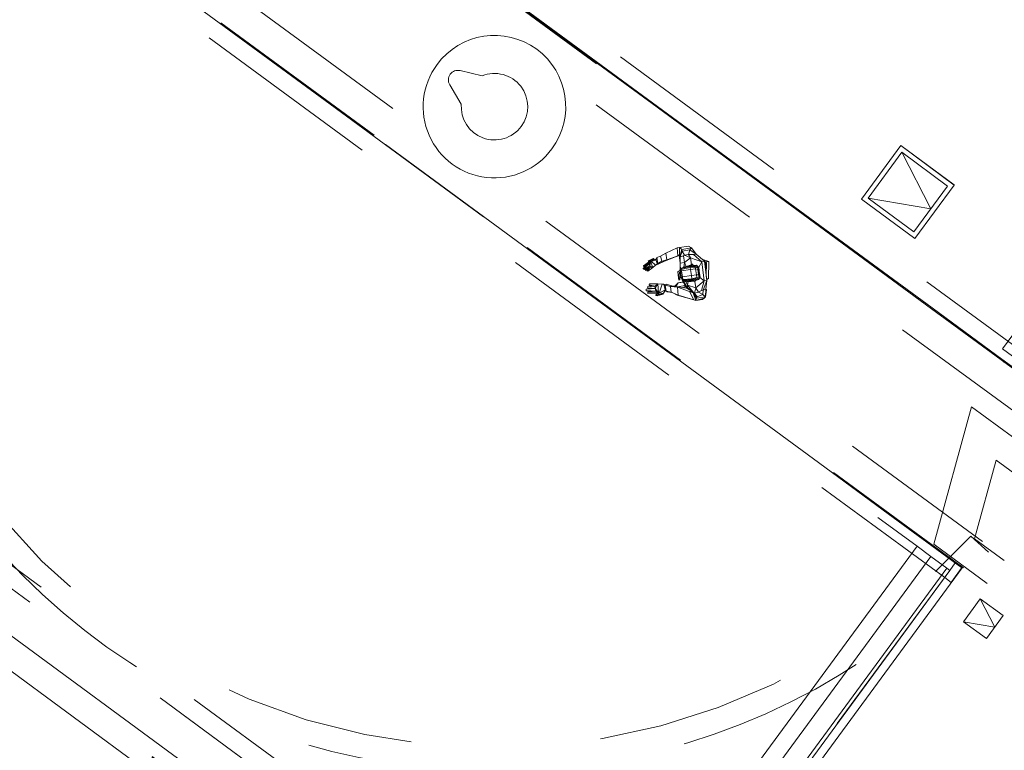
# Model space of a CAD drawing. Header units: metres. Extents: x 135583 to 135939, y 457896 to 458258.
# Tile 370 of 599: x 135806 to 135816, y 457943 to 457951. Entities that reach past the tile are written whole.
import ezdxf

# ---------------------------------------------------------------- set-up
doc = ezdxf.new("R2010")
doc.units = ezdxf.units.M
doc.linetypes.add('Hidden', pattern=[4, 2, -2])
doc.layers.add('NIEUWE INSTALLATIE', color=250, linetype='Continuous', lineweight=0)

msp = doc.modelspace()

# ---------------------------------------------------------------- linework, layer by layer
at = {"layer": 'NIEUWE INSTALLATIE', "linetype": 'Hidden'}
for p, q in [((135816.854, 457946.814), (135805.887, 457954.871)), ((135816.854, 457946.814), (135805.887, 457954.871)), ((135816.854, 457946.814), (135805.887, 457954.871)), ((135816.854, 457946.814), (135805.887, 457954.871)), ((135816.598, 457946.31), (135805.557, 457954.421)), ((135816.598, 457946.31), (135805.557, 457954.421)), ((135804.787, 457953.374), (135815.828, 457945.262)), ((135804.787, 457953.374), (135815.828, 457945.262)), ((135804.589, 457953.095), (135815.615, 457944.995)), ((135804.589, 457953.095), (135815.615, 457944.995)), ((135804.589, 457953.095), (135815.615, 457944.995)), ((135804.589, 457953.095), (135815.615, 457944.995)), ((135804.466, 457952.937), (135815.429, 457944.883)), ((135804.466, 457952.937), (135815.429, 457944.883)), ((135804.466, 457952.937), (135815.429, 457944.883)), ((135804.466, 457952.937), (135815.429, 457944.883)), ((135812.356, 457949.883), (135810.165, 457951.493)), ((135812.356, 457949.883), (135810.165, 457951.493)), ((135812.356, 457949.883), (135810.165, 457951.493)), ((135812.356, 457949.883), (135810.165, 457951.493)), ((135810.154, 457951.478), (135812.346, 457949.868)), ((135810.154, 457951.478), (135812.346, 457949.868)), ((135812.351, 457949.875), (135810.159, 457951.485)), ((135812.351, 457949.875), (135810.159, 457951.485)), ((135812.351, 457949.875), (135810.159, 457951.485)), ((135812.351, 457949.875), (135810.159, 457951.485)), ((135808.965, 457949.868), (135811.157, 457948.258)), ((135808.965, 457949.868), (135811.157, 457948.258)), ((135808.965, 457949.868), (135811.157, 457948.258)), ((135808.965, 457949.868), (135811.157, 457948.258)), ((135811.158, 457948.259), (135808.966, 457949.869)), ((135811.158, 457948.259), (135808.966, 457949.869)), ((135814.977, 457949.362), (135814.622, 457948.878)), ((135815.46, 457949.007), (135814.977, 457949.362)), ((135815.105, 457948.523), (135815.46, 457949.007)), ((135814.622, 457948.878), (135815.105, 457948.523)), ((135801.087, 457948.337), (135812.127, 457940.226)), ((135801.087, 457948.337), (135812.127, 457940.226)), ((135812.009, 457940.064), (135800.968, 457948.176)), ((135800.968, 457948.176), (135812.009, 457940.064)), ((135812.009, 457940.064), (135800.968, 457948.176)), ((135800.968, 457948.176), (135812.009, 457940.064)), ((135811.921, 457939.438), (135800.397, 457947.904)), ((135811.927, 457939.446), (135800.403, 457947.913)), ((135815.972, 457947.214), (135815.29, 457947.715)), ((135815.972, 457947.214), (135815.29, 457947.715)), ((135815.972, 457947.214), (135815.29, 457947.715)), ((135815.972, 457947.214), (135815.29, 457947.715)), ((135815.978, 457947.222), (135815.296, 457947.723)), ((135815.978, 457947.222), (135815.296, 457947.723)), ((135815.978, 457947.222), (135815.296, 457947.723)), ((135815.978, 457947.222), (135815.296, 457947.723)), ((135800.524, 457947.571), (135811.565, 457939.46)), ((135800.524, 457947.571), (135811.565, 457939.46)), ((135815.314, 457945.237), (135815.71, 457946.683)), ((135815.314, 457945.237), (135815.71, 457946.683)), ((135815.71, 457946.683), (135816.706, 457945.951)), ((135815.71, 457946.683), (135816.706, 457945.951)), ((135815.744, 457945.293), (135815.97, 457946.12)), ((135815.744, 457945.293), (135815.97, 457946.12)), ((135815.744, 457945.293), (135815.97, 457946.12)), ((135815.744, 457945.293), (135815.97, 457946.12)), ((135815.97, 457946.12), (135816.205, 457945.947)), ((135815.97, 457946.12), (135816.205, 457945.947)), ((135815.97, 457946.12), (135816.205, 457945.947)), ((135815.97, 457946.12), (135816.205, 457945.947)), ((135814.1, 457946.095), (135814.782, 457945.594)), ((135814.1, 457946.095), (135814.782, 457945.594)), ((135814.1, 457946.095), (135814.782, 457945.594)), ((135814.1, 457946.095), (135814.782, 457945.594)), ((135815.889, 457945.152), (135815.703, 457945.319)), ((135815.889, 457945.152), (135815.703, 457945.319)), ((135816.055, 457945.065), (135815.744, 457945.293)), ((135816.055, 457945.065), (135815.744, 457945.293)), ((135816.055, 457945.065), (135815.744, 457945.293)), ((135816.055, 457945.065), (135815.744, 457945.293)), ((135815.877, 457944.823), (135815.314, 457945.237)), ((135815.877, 457944.823), (135815.314, 457945.237)), ((135815.603, 457944.978), (135815.503, 457944.841)), ((135815.603, 457944.978), (135815.503, 457944.841)), ((135815.603, 457944.978), (135815.503, 457944.841)), ((135815.603, 457944.978), (135815.503, 457944.841)), ((135815.545, 457945.046), (135815.54, 457945.039)), ((135815.545, 457945.046), (135815.54, 457945.039)), ((135815.545, 457945.046), (135815.54, 457945.039)), ((135815.545, 457945.046), (135815.54, 457945.039)), ((135815.553, 457945.04), (135815.61, 457944.999)), ((135815.553, 457945.04), (135815.61, 457944.999)), ((135815.553, 457945.04), (135815.61, 457944.999)), ((135815.553, 457945.04), (135815.61, 457944.999)), ((135815.608, 457944.985), (135815.61, 457944.988)), ((135815.608, 457944.985), (135815.61, 457944.988)), ((135815.608, 457944.985), (135815.61, 457944.988)), ((135815.608, 457944.985), (135815.61, 457944.988)), ((135815.609, 457944.986), (135815.608, 457944.985)), ((135815.609, 457944.986), (135815.608, 457944.985)), ((135815.609, 457944.986), (135815.608, 457944.985)), ((135815.609, 457944.986), (135815.608, 457944.985)), ((135815.615, 457944.995), (135815.609, 457944.986)), ((135815.615, 457944.995), (135815.609, 457944.986)), ((135815.615, 457944.995), (135815.609, 457944.986)), ((135815.615, 457944.995), (135815.609, 457944.986)), ((135815.618, 457944.993), (135815.613, 457944.986)), ((135815.618, 457944.993), (135815.613, 457944.986)), ((135815.618, 457944.993), (135815.613, 457944.986)), ((135815.618, 457944.993), (135815.613, 457944.986)), ((135815.482, 457944.96), (135811.659, 457939.757)), ((135815.482, 457944.96), (135811.659, 457939.757)), ((135815.482, 457944.96), (135811.659, 457939.757)), ((135815.482, 457944.96), (135811.659, 457939.757)), ((135815.503, 457944.841), (135815.497, 457944.833)), ((135815.503, 457944.841), (135815.497, 457944.833)), ((135815.503, 457944.841), (135815.497, 457944.833)), ((135815.503, 457944.841), (135815.497, 457944.833)), ((135815.497, 457944.833), (135815.497, 457944.834)), ((135815.497, 457944.833), (135815.497, 457944.834)), ((135815.497, 457944.833), (135815.497, 457944.834)), ((135815.497, 457944.833), (135815.497, 457944.834)), ((135815.625, 457944.419), (135815.803, 457944.66)), ((135815.803, 457944.66), (135816.044, 457944.483)), ((135816.044, 457944.483), (135815.867, 457944.241)), ((135815.867, 457944.241), (135815.625, 457944.419))]:
    msp.add_line(p, q, dxfattribs=at)
at = {"layer": 'NIEUWE INSTALLATIE'}
for p, q in [((135804.579, 457953.09), (135808.965, 457949.868)), ((135804.579, 457953.09), (135808.965, 457949.868)), ((135816.036, 457947.293), (135819.511, 457952.024)), ((135810.562, 457950.167), (135810.33, 457950.222)), ((135810.221, 457950.074), (135810.343, 457949.869)), ((135815.29, 457947.715), (135812.351, 457949.875)), ((135815.29, 457947.715), (135812.351, 457949.875)), ((135815.296, 457947.723), (135812.356, 457949.883)), ((135815.296, 457947.723), (135812.356, 457949.883)), ((135814.966, 457949.432), (135814.552, 457948.868)), ((135815.53, 457949.017), (135814.966, 457949.432)), ((135814.966, 457949.432), (135815.53, 457949.018)), ((135814.966, 457949.432), (135814.966, 457949.432)), ((135814.977, 457949.362), (135815.283, 457948.765)), ((135815.116, 457948.453), (135815.53, 457949.017)), ((135815.53, 457949.018), (135815.53, 457949.017)), ((135814.552, 457948.868), (135815.116, 457948.453)), ((135815.283, 457948.765), (135814.622, 457948.878)), ((135812.44, 457948.267), (135812.494, 457948.301)), ((135812.494, 457948.301), (135812.614, 457948.356)), ((135812.505, 457948.231), (135812.494, 457948.301)), ((135812.614, 457948.356), (135812.639, 457948.36)), ((135812.62, 457948.272), (135812.614, 457948.356)), ((135812.62, 457948.272), (135812.638, 457948.283)), ((135812.638, 457948.283), (135812.639, 457948.36)), ((135812.647, 457948.284), (135812.638, 457948.283)), ((135812.639, 457948.255), (135812.638, 457948.283)), ((135812.735, 457948.374), (135812.639, 457948.36)), ((135812.639, 457948.36), (135812.662, 457948.34)), ((135812.639, 457948.255), (135812.662, 457948.34)), ((135812.644, 457948.262), (135812.668, 457948.321)), ((135812.662, 457948.34), (135812.764, 457948.356)), ((135812.662, 457948.34), (135812.668, 457948.321)), ((135812.668, 457948.321), (135812.748, 457948.334)), ((135812.691, 457948.279), (135812.668, 457948.321)), ((135812.733, 457948.285), (135812.691, 457948.279)), ((135812.733, 457948.285), (135812.748, 457948.334)), ((135812.785, 457948.287), (135812.733, 457948.285)), ((135812.733, 457948.285), (135812.754, 457948.249)), ((135812.735, 457948.374), (135812.764, 457948.356)), ((135812.764, 457948.356), (135812.748, 457948.334)), ((135812.814, 457948.288), (135812.748, 457948.334)), ((135812.814, 457948.288), (135812.764, 457948.356)), ((135812.814, 457948.288), (135812.785, 457948.287)), ((135812.875, 457948.209), (135812.785, 457948.287)), ((135812.901, 457948.216), (135812.814, 457948.288)), ((135811.157, 457948.257), (135814.1, 457946.095)), ((135811.157, 457948.257), (135814.1, 457946.095)), ((135812.323, 457948.212), (135812.259, 457948.165)), ((135812.319, 457948.188), (135812.261, 457948.136)), ((135812.335, 457948.211), (135812.264, 457948.16)), ((135812.266, 457948.152), (135812.319, 457948.188)), ((135812.318, 457948.224), (135812.31, 457948.215)), ((135812.321, 457948.218), (135812.31, 457948.215)), ((135812.315, 457948.211), (135812.31, 457948.215)), ((135812.322, 457948.219), (135812.315, 457948.211)), ((135812.334, 457948.213), (135812.315, 457948.211)), ((135812.335, 457948.231), (135812.318, 457948.224)), ((135812.322, 457948.219), (135812.318, 457948.224)), ((135812.335, 457948.211), (135812.319, 457948.188)), ((135812.319, 457948.188), (135812.326, 457948.168)), ((135812.34, 457948.226), (135812.322, 457948.219)), ((135812.335, 457948.211), (135812.326, 457948.168)), ((135812.335, 457948.231), (135812.33, 457948.222)), ((135812.334, 457948.213), (135812.34, 457948.226)), ((135812.347, 457948.217), (135812.334, 457948.213)), ((135812.335, 457948.231), (135812.362, 457948.242)), ((135812.34, 457948.226), (135812.335, 457948.231)), ((135812.359, 457948.149), (135812.335, 457948.211)), ((135812.339, 457948.215), (135812.387, 457948.173)), ((135812.369, 457948.238), (135812.34, 457948.226)), ((135812.369, 457948.238), (135812.347, 457948.217)), ((135812.393, 457948.225), (135812.347, 457948.217)), ((135812.393, 457948.225), (135812.362, 457948.242)), ((135812.369, 457948.238), (135812.362, 457948.242)), ((135812.362, 457948.242), (135812.381, 457948.233)), ((135812.393, 457948.225), (135812.369, 457948.238)), ((135812.393, 457948.225), (135812.381, 457948.233)), ((135812.381, 457948.233), (135812.381, 457948.233)), ((135812.386, 457948.235), (135812.4, 457948.239)), ((135812.402, 457948.183), (135812.387, 457948.173)), ((135812.403, 457948.232), (135812.393, 457948.225)), ((135812.402, 457948.183), (135812.393, 457948.225)), ((135812.399, 457948.254), (135812.398, 457948.244)), ((135812.399, 457948.254), (135812.44, 457948.267)), ((135812.402, 457948.235), (135812.399, 457948.254)), ((135812.4, 457948.239), (135812.401, 457948.235)), ((135812.409, 457948.191), (135812.402, 457948.183)), ((135812.409, 457948.19), (135812.403, 457948.232)), ((135812.407, 457948.181), (135812.406, 457948.187)), ((135812.407, 457948.181), (135812.481, 457948.217)), ((135812.409, 457948.19), (135812.407, 457948.181)), ((135812.454, 457948.217), (135812.409, 457948.19)), ((135812.454, 457948.217), (135812.44, 457948.267)), ((135812.454, 457948.217), (135812.505, 457948.231)), ((135812.454, 457948.217), (135812.481, 457948.217)), ((135812.481, 457948.217), (135812.632, 457948.274)), ((135812.629, 457948.273), (135812.505, 457948.231)), ((135812.505, 457948.231), (135812.62, 457948.272)), ((135812.638, 457948.277), (135812.62, 457948.272)), ((135812.62, 457948.272), (135812.638, 457948.275)), ((135812.639, 457948.255), (135812.644, 457948.262)), ((135812.639, 457948.255), (135812.644, 457948.196)), ((135812.644, 457948.262), (135812.682, 457948.271)), ((135812.644, 457948.196), (135812.644, 457948.262)), ((135812.644, 457948.196), (135812.69, 457948.2)), ((135812.644, 457948.196), (135812.645, 457948.099)), ((135812.644, 457948.196), (135812.65, 457948.117)), ((135812.691, 457948.279), (135812.682, 457948.271)), ((135812.682, 457948.271), (135812.69, 457948.2)), ((135812.69, 457948.2), (135812.683, 457948.151)), ((135812.754, 457948.249), (135812.69, 457948.2)), ((135812.709, 457948.16), (135812.69, 457948.2)), ((135812.754, 457948.249), (135812.691, 457948.279)), ((135812.74, 457948.168), (135812.778, 457948.183)), ((135812.761, 457948.178), (135812.742, 457948.169)), ((135812.743, 457948.168), (135812.773, 457948.183)), ((135812.778, 457948.183), (135812.744, 457948.168)), ((135812.765, 457948.178), (135812.754, 457948.249)), ((135812.875, 457948.209), (135812.754, 457948.249)), ((135812.755, 457948.169), (135812.775, 457948.176)), ((135812.773, 457948.183), (135812.761, 457948.178)), ((135812.778, 457948.183), (135812.773, 457948.183)), ((135812.777, 457948.174), (135812.779, 457948.178)), ((135812.779, 457948.178), (135812.778, 457948.183)), ((135812.842, 457948.151), (135812.875, 457948.209)), ((135812.874, 457948.238), (135812.947, 457948.213)), ((135812.901, 457948.216), (135812.875, 457948.209)), ((135812.899, 457948.009), (135812.875, 457948.209)), ((135812.925, 457948.013), (135812.901, 457948.216)), ((135812.901, 457948.213), (135812.916, 457948.202)), ((135812.902, 457948.202), (135812.916, 457948.202)), ((135812.947, 457948.213), (135812.909, 457948.207)), ((135812.911, 457948.205), (135812.923, 457948.2)), ((135812.916, 457948.202), (135812.916, 457948.087)), ((135812.916, 457948.199), (135812.923, 457948.2)), ((135812.919, 457948.064), (135812.923, 457948.2)), ((135812.945, 457948.032), (135812.947, 457948.213)), ((135812.28, 457948.161), (135812.256, 457948.14)), ((135812.256, 457948.14), (135812.259, 457948.133)), ((135812.261, 457948.136), (135812.256, 457948.14)), ((135812.262, 457948.157), (135812.259, 457948.165)), ((135812.264, 457948.16), (135812.259, 457948.165)), ((135812.261, 457948.136), (135812.264, 457948.128)), ((135812.264, 457948.128), (135812.326, 457948.168)), ((135812.264, 457948.16), (135812.266, 457948.152)), ((135812.288, 457948.144), (135812.275, 457948.132)), ((135812.275, 457948.132), (135812.277, 457948.124)), ((135812.279, 457948.127), (135812.275, 457948.132)), ((135812.326, 457948.168), (135812.279, 457948.127)), ((135812.279, 457948.127), (135812.282, 457948.119)), ((135812.282, 457948.119), (135812.33, 457948.152)), ((135812.31, 457948.138), (135812.294, 457948.119)), ((135812.299, 457948.114), (135812.294, 457948.119)), ((135812.33, 457948.152), (135812.299, 457948.114)), ((135812.299, 457948.114), (135812.306, 457948.109)), ((135812.359, 457948.149), (135812.306, 457948.109)), ((135812.359, 457948.149), (135812.326, 457948.168)), ((135812.326, 457948.168), (135812.33, 457948.152)), ((135812.359, 457948.149), (135812.33, 457948.152)), ((135812.387, 457948.173), (135812.359, 457948.149)), ((135812.645, 457948.121), (135812.622, 457948.108)), ((135812.622, 457948.108), (135812.639, 457948.1)), ((135812.625, 457948.069), (135812.622, 457948.108)), ((135812.646, 457948.084), (135812.627, 457948.075)), ((135812.647, 457948.078), (135812.627, 457948.075)), ((135812.627, 457948.075), (135812.629, 457948.057)), ((135812.639, 457948.1), (135812.646, 457948.099)), ((135812.64, 457948.082), (135812.639, 457948.1)), ((135812.641, 457948.118), (135812.642, 457948.124)), ((135812.642, 457948.124), (135812.646, 457948.121)), ((135812.654, 457948.123), (135812.644, 457948.095)), ((135812.644, 457948.1), (135812.645, 457948.112)), ((135812.65, 457948.099), (135812.644, 457948.095)), ((135812.652, 457948.046), (135812.644, 457948.095)), ((135812.65, 457948.099), (135812.658, 457948.141)), ((135812.657, 457948.138), (135812.65, 457948.131)), ((135812.65, 457948.131), (135812.651, 457948.117)), ((135812.654, 457948.126), (135812.65, 457948.131)), ((135812.65, 457948.131), (135812.654, 457948.124)), ((135812.65, 457948.099), (135812.654, 457948.117)), ((135812.661, 457948.101), (135812.65, 457948.099)), ((135812.658, 457948.044), (135812.65, 457948.099)), ((135812.751, 457948.15), (135812.657, 457948.129)), ((135812.657, 457948.129), (135812.661, 457948.139)), ((135812.659, 457948.112), (135812.657, 457948.129)), ((135812.694, 457948.156), (135812.658, 457948.141)), ((135812.754, 457948.127), (135812.659, 457948.112)), ((135812.669, 457948.049), (135812.659, 457948.112)), ((135812.75, 457948.158), (135812.661, 457948.139)), ((135812.678, 457948.144), (135812.661, 457948.139)), ((135812.677, 457948.15), (135812.667, 457948.145)), ((135812.717, 457948.159), (135812.677, 457948.15)), ((135812.748, 457948.161), (135812.678, 457948.144)), ((135812.694, 457948.156), (135812.678, 457948.144)), ((135812.694, 457948.156), (135812.678, 457948.144)), ((135812.725, 457948.16), (135812.683, 457948.151)), ((135812.732, 457948.167), (135812.694, 457948.156)), ((135812.694, 457948.156), (135812.732, 457948.167)), ((135812.818, 457948.175), (135812.732, 457948.167)), ((135812.748, 457948.161), (135812.732, 457948.167)), ((135812.816, 457948.166), (135812.748, 457948.161)), ((135812.75, 457948.158), (135812.748, 457948.161)), ((135812.802, 457948.161), (135812.75, 457948.158)), ((135812.751, 457948.15), (135812.75, 457948.158)), ((135812.804, 457948.152), (135812.751, 457948.15)), ((135812.754, 457948.127), (135812.751, 457948.15)), ((135812.806, 457948.135), (135812.754, 457948.127)), ((135812.764, 457948.063), (135812.754, 457948.127)), ((135812.761, 457948.17), (135812.777, 457948.174)), ((135812.777, 457948.174), (135812.761, 457948.17)), ((135812.775, 457948.174), (135812.777, 457948.174)), ((135812.802, 457948.161), (135812.816, 457948.166)), ((135812.804, 457948.152), (135812.802, 457948.161)), ((135812.806, 457948.135), (135812.804, 457948.152)), ((135812.804, 457948.152), (135812.831, 457948.144)), ((135812.816, 457948.071), (135812.806, 457948.135)), ((135812.806, 457948.135), (135812.831, 457948.127)), ((135812.816, 457948.166), (135812.818, 457948.175)), ((135812.816, 457948.166), (135812.831, 457948.144)), ((135812.818, 457948.175), (135812.839, 457948.154)), ((135812.831, 457948.144), (135812.839, 457948.154)), ((135812.846, 457948.052), (135812.831, 457948.144)), ((135812.831, 457948.144), (135812.831, 457948.127)), ((135812.84, 457948.072), (135812.831, 457948.127)), ((135812.855, 457948.048), (135812.839, 457948.154)), ((135812.845, 457948.117), (135812.842, 457948.151)), ((135812.845, 457948.117), (135812.842, 457948.151)), ((135812.845, 457948.117), (135812.842, 457948.151)), ((135800.489, 457948.03), (135812.013, 457939.563)), ((135812.319, 457947.966), (135812.324, 457947.978)), ((135812.409, 457947.977), (135812.324, 457947.978)), ((135812.409, 457947.977), (135812.381, 457947.952)), ((135812.409, 457947.977), (135812.384, 457947.929)), ((135812.455, 457947.974), (135812.409, 457947.977)), ((135812.409, 457947.977), (135812.417, 457947.883)), ((135812.424, 457947.88), (135812.455, 457947.974)), ((135812.475, 457947.972), (135812.455, 457947.974)), ((135812.502, 457947.967), (135812.475, 457947.972)), ((135812.475, 457947.972), (135812.488, 457947.912)), ((135812.557, 457947.957), (135812.499, 457947.972)), ((135812.59, 457947.951), (135812.626, 457947.986)), ((135812.626, 457947.986), (135812.601, 457947.948)), ((135812.632, 457948.017), (135812.625, 457948.069)), ((135812.625, 457948.069), (135812.634, 457948.031)), ((135812.679, 457947.997), (135812.626, 457947.986)), ((135812.679, 457947.997), (135812.626, 457947.986)), ((135812.679, 457947.996), (135812.626, 457947.986)), ((135812.649, 457948.063), (135812.629, 457948.057)), ((135812.651, 457948.051), (135812.629, 457948.057)), ((135812.635, 457948.029), (135812.632, 457948.017)), ((135812.642, 457948.022), (135812.632, 457948.017)), ((135812.645, 457948.042), (135812.634, 457948.031)), ((135812.634, 457948.031), (135812.642, 457948.022)), ((135812.642, 457948.022), (135812.641, 457948.038)), ((135812.642, 457948.022), (135812.642, 457948.04)), ((135812.645, 457948.042), (135812.643, 457948.053)), ((135812.652, 457948.046), (135812.645, 457948.042)), ((135812.678, 457948.009), (135812.652, 457948.046)), ((135812.658, 457948.044), (135812.652, 457948.046)), ((135812.658, 457948.044), (135812.669, 457948.046)), ((135812.678, 457948.009), (135812.658, 457948.044)), ((135812.666, 457948.022), (135812.658, 457948.037)), ((135812.669, 457948.013), (135812.663, 457948.029)), ((135812.671, 457948.016), (135812.668, 457948.023)), ((135812.715, 457947.928), (135812.668, 457948.017)), ((135812.764, 457948.063), (135812.669, 457948.049)), ((135812.673, 457948.023), (135812.669, 457948.049)), ((135812.669, 457948.013), (135812.67, 457948.02)), ((135812.671, 457948.016), (135812.669, 457948.013)), ((135812.681, 457948.006), (135812.669, 457948.013)), ((135812.769, 457948.031), (135812.673, 457948.023)), ((135812.68, 457948.015), (135812.677, 457948.018)), ((135812.686, 457948.013), (135812.678, 457948.009)), ((135812.717, 457948.003), (135812.678, 457948.009)), ((135812.77, 457948.023), (135812.68, 457948.015)), ((135812.699, 457948.009), (135812.68, 457948.015)), ((135812.724, 457947.933), (135812.68, 457948.01)), ((135812.684, 457948.01), (135812.681, 457948.006)), ((135812.7, 457948.003), (135812.681, 457948.006)), ((135812.699, 457948.006), (135812.687, 457948.009)), ((135812.705, 457948.007), (135812.694, 457948.009)), ((135812.77, 457948.014), (135812.699, 457948.009)), ((135812.717, 457948.003), (135812.699, 457948.009)), ((135812.717, 457948.003), (135812.699, 457948.009)), ((135812.699, 457948.006), (135812.7, 457948.003)), ((135812.7, 457948.003), (135812.705, 457948.007)), ((135812.713, 457948.004), (135812.7, 457948.003)), ((135812.759, 457948.009), (135812.705, 457948.007)), ((135812.723, 457947.962), (135812.705, 457948)), ((135812.757, 457948.003), (135812.717, 457948.003)), ((135812.717, 457948.003), (135812.757, 457948.003)), ((135812.73, 457948), (135812.723, 457947.962)), ((135812.755, 457948.009), (135812.759, 457948.009)), ((135812.841, 457948.022), (135812.757, 457948.003)), ((135812.757, 457948.003), (135812.77, 457948.014)), ((135812.816, 457948.071), (135812.764, 457948.063)), ((135812.769, 457948.031), (135812.764, 457948.063)), ((135812.799, 457948.003), (135812.766, 457948.005)), ((135812.82, 457948.045), (135812.769, 457948.031)), ((135812.77, 457948.023), (135812.769, 457948.031)), ((135812.77, 457948.014), (135812.77, 457948.023)), ((135812.821, 457948.036), (135812.775, 457948.024)), ((135812.775, 457948.015), (135812.837, 457948.03)), ((135812.775, 457948.007), (135812.806, 457948.005)), ((135812.788, 457948.005), (135812.775, 457948.006)), ((135812.8, 457948.004), (135812.776, 457948.007)), ((135812.778, 457948.008), (135812.806, 457948.005)), ((135812.78, 457948.008), (135812.805, 457948.007)), ((135812.805, 457948.007), (135812.78, 457948.008)), ((135812.786, 457948.009), (135812.802, 457948.01)), ((135812.786, 457948.009), (135812.802, 457948.01)), ((135812.8, 457948.004), (135812.788, 457948.005)), ((135812.802, 457948.01), (135812.79, 457948.01)), ((135812.799, 457948.003), (135812.809, 457947.936)), ((135812.8, 457948.004), (135812.806, 457948.005)), ((135812.805, 457948.007), (135812.802, 457948.01)), ((135812.813, 457948.015), (135812.803, 457948.007)), ((135812.806, 457948.005), (135812.805, 457948.007)), ((135812.899, 457948.009), (135812.809, 457947.936)), ((135812.816, 457948.071), (135812.84, 457948.072)), ((135812.82, 457948.045), (135812.816, 457948.071)), ((135812.82, 457948.045), (135812.846, 457948.052)), ((135812.821, 457948.036), (135812.82, 457948.045)), ((135812.837, 457948.03), (135812.821, 457948.036)), ((135812.837, 457948.03), (135812.846, 457948.052)), ((135812.841, 457948.022), (135812.837, 457948.03)), ((135812.846, 457948.052), (135812.84, 457948.072)), ((135812.841, 457948.022), (135812.855, 457948.048)), ((135812.846, 457948.052), (135812.855, 457948.048)), ((135812.854, 457948.045), (135812.899, 457948.009)), ((135812.899, 457948.009), (135812.869, 457947.906)), ((135812.925, 457948.013), (135812.889, 457947.909)), ((135812.925, 457948.013), (135812.899, 457948.009)), ((135812.914, 457947.919), (135812.925, 457948.013)), ((135812.92, 457948.051), (135812.919, 457948.066)), ((135812.923, 457948.02), (135812.945, 457948.032)), ((135812.945, 457948.032), (135812.923, 457948.029)), ((135812.287, 457947.92), (135812.384, 457947.929)), ((135812.288, 457947.908), (135812.287, 457947.92)), ((135812.288, 457947.908), (135812.289, 457947.902)), ((135812.388, 457947.9), (135812.288, 457947.908)), ((135812.355, 457947.897), (135812.289, 457947.902)), ((135812.302, 457947.946), (135812.38, 457947.952)), ((135812.304, 457947.934), (135812.302, 457947.946)), ((135812.304, 457947.934), (135812.305, 457947.928)), ((135812.384, 457947.929), (135812.304, 457947.934)), ((135812.304, 457947.893), (135812.388, 457947.9)), ((135812.304, 457947.893), (135812.306, 457947.881)), ((135812.349, 457947.925), (135812.305, 457947.928)), ((135812.417, 457947.883), (135812.306, 457947.881)), ((135812.306, 457947.881), (135812.306, 457947.876)), ((135812.418, 457947.878), (135812.306, 457947.876)), ((135812.319, 457947.966), (135812.32, 457947.96)), ((135812.38, 457947.952), (135812.319, 457947.966)), ((135812.363, 457947.95), (135812.32, 457947.96)), ((135812.384, 457947.929), (135812.38, 457947.952)), ((135812.417, 457947.883), (135812.384, 457947.929)), ((135812.388, 457947.9), (135812.384, 457947.929)), ((135812.417, 457947.883), (135812.388, 457947.9)), ((135812.412, 457947.874), (135812.388, 457947.86)), ((135812.43, 457947.881), (135812.412, 457947.874)), ((135812.412, 457947.874), (135812.426, 457947.864)), ((135812.418, 457947.878), (135812.417, 457947.884)), ((135812.424, 457947.88), (135812.417, 457947.883)), ((135812.488, 457947.912), (135812.424, 457947.88)), ((135812.424, 457947.88), (135812.43, 457947.881)), ((135812.467, 457947.875), (135812.426, 457947.864)), ((135812.427, 457947.858), (135812.465, 457947.869)), ((135812.467, 457947.875), (135812.43, 457947.881)), ((135812.465, 457947.869), (135812.486, 457947.9)), ((135812.467, 457947.875), (135812.465, 457947.869)), ((135812.488, 457947.912), (135812.467, 457947.875)), ((135812.488, 457947.912), (135812.486, 457947.9)), ((135812.486, 457947.9), (135812.499, 457947.905)), ((135812.493, 457947.967), (135812.487, 457947.962)), ((135812.5, 457947.899), (135812.487, 457947.962)), ((135812.545, 457947.948), (135812.487, 457947.962)), ((135812.497, 457947.913), (135812.488, 457947.912)), ((135812.509, 457947.893), (135812.5, 457947.899)), ((135812.552, 457947.89), (135812.5, 457947.899)), ((135812.561, 457947.885), (135812.509, 457947.893)), ((135812.545, 457947.948), (135812.557, 457947.957)), ((135812.619, 457947.943), (135812.545, 457947.948)), ((135812.545, 457947.948), (135812.552, 457947.89)), ((135812.625, 457947.859), (135812.552, 457947.89)), ((135812.552, 457947.89), (135812.561, 457947.885)), ((135812.627, 457947.944), (135812.557, 457947.957)), ((135812.613, 457947.857), (135812.561, 457947.885)), ((135812.619, 457947.945), (135812.698, 457947.961)), ((135812.627, 457947.944), (135812.619, 457947.943)), ((135812.744, 457947.896), (135812.619, 457947.943)), ((135812.625, 457947.859), (135812.619, 457947.943)), ((135812.714, 457947.931), (135812.627, 457947.944)), ((135812.682, 457947.936), (135812.703, 457947.951)), ((135812.724, 457947.933), (135812.715, 457947.928)), ((135812.772, 457947.896), (135812.715, 457947.928)), ((135812.809, 457947.936), (135812.723, 457947.962)), ((135812.723, 457947.962), (135812.787, 457947.884)), ((135812.723, 457947.962), (135812.724, 457947.933)), ((135812.787, 457947.884), (135812.724, 457947.933)), ((135812.724, 457947.933), (135812.744, 457947.918)), ((135812.744, 457947.896), (135812.769, 457947.897)), ((135812.784, 457947.881), (135812.744, 457947.896)), ((135812.788, 457947.808), (135812.744, 457947.896)), ((135812.787, 457947.884), (135812.778, 457947.892)), ((135812.78, 457947.89), (135812.817, 457947.826)), ((135812.782, 457947.888), (135812.823, 457947.84)), ((135812.811, 457947.802), (135812.784, 457947.881)), ((135812.798, 457947.879), (135812.787, 457947.884)), ((135812.809, 457947.936), (135812.798, 457947.879)), ((135812.839, 457947.888), (135812.798, 457947.879)), ((135812.798, 457947.879), (135812.823, 457947.84)), ((135812.809, 457947.936), (135812.839, 457947.888)), ((135812.823, 457947.84), (135812.885, 457947.866)), ((135812.869, 457947.906), (135812.839, 457947.888)), ((135812.839, 457947.888), (135812.885, 457947.866)), ((135812.889, 457947.909), (135812.869, 457947.906)), ((135812.889, 457947.909), (135812.885, 457947.866)), ((135812.885, 457947.866), (135812.911, 457947.84)), ((135812.914, 457947.919), (135812.889, 457947.909)), ((135812.914, 457947.919), (135812.911, 457947.84)), ((135812.911, 457947.84), (135812.922, 457947.915)), ((135812.914, 457947.919), (135812.922, 457947.915)), ((135800.311, 457947.788), (135811.835, 457939.321)), ((135812.388, 457947.86), (135812.388, 457947.854)), ((135812.401, 457947.856), (135812.388, 457947.86)), ((135812.395, 457947.857), (135812.388, 457947.854)), ((135812.402, 457947.85), (135812.388, 457947.854)), ((135812.426, 457947.864), (135812.401, 457947.856)), ((135812.401, 457947.856), (135812.402, 457947.85)), ((135812.427, 457947.858), (135812.402, 457947.85)), ((135812.426, 457947.864), (135812.427, 457947.858)), ((135812.613, 457947.857), (135812.625, 457947.859)), ((135812.788, 457947.808), (135812.613, 457947.857)), ((135812.788, 457947.808), (135812.625, 457947.859)), ((135812.811, 457947.802), (135812.788, 457947.808)), ((135812.817, 457947.826), (135812.811, 457947.802)), ((135812.898, 457947.825), (135812.811, 457947.802)), ((135812.811, 457947.802), (135812.882, 457947.813)), ((135812.817, 457947.826), (135812.823, 457947.84)), ((135812.817, 457947.826), (135812.911, 457947.84)), ((135812.898, 457947.825), (135812.882, 457947.813)), ((135812.911, 457947.84), (135812.898, 457947.825)), ((135816.45, 457946.989), (135816.036, 457947.293)), ((135816.799, 457946.606), (135815.972, 457947.214)), ((135816.799, 457946.606), (135815.972, 457947.214)), ((135816.805, 457946.614), (135815.978, 457947.222)), ((135816.805, 457946.614), (135815.978, 457947.222)), ((135816.05, 457947.147), (135816.053, 457947.155)), ((135814.782, 457945.594), (135815.609, 457944.986)), ((135814.782, 457945.594), (135815.609, 457944.986)), ((135814.726, 457945.517), (135815.14, 457945.213)), ((135811.348, 457940.051), (135815.14, 457945.213)), ((135815.14, 457945.213), (135815.284, 457945.105)), ((135811.493, 457939.945), (135815.284, 457945.105)), ((135815.284, 457945.105), (135815.451, 457944.983)), ((135811.66, 457939.822), (135815.452, 457944.983)), ((135815.613, 457944.986), (135811.763, 457939.746)), ((135815.613, 457944.986), (135811.763, 457939.746)), ((135815.452, 457944.983), (135815.484, 457944.959)), ((135815.54, 457945.039), (135815.482, 457944.96)), ((135815.54, 457945.039), (135815.482, 457944.96)), ((135815.609, 457944.986), (135815.607, 457944.984)), ((135815.609, 457944.986), (135815.607, 457944.984)), ((135815.61, 457944.988), (135815.609, 457944.986)), ((135815.61, 457944.988), (135815.609, 457944.986)), ((135811.692, 457939.798), (135815.484, 457944.959)), ((135815.429, 457944.883), (135815.497, 457944.833)), ((135815.429, 457944.883), (135815.497, 457944.833)), ((135815.803, 457944.66), (135815.625, 457944.419)), ((135815.803, 457944.66), (135815.956, 457944.362)), ((135816.044, 457944.483), (135815.803, 457944.66)), ((135815.867, 457944.241), (135816.044, 457944.483)), ((135815.625, 457944.419), (135815.956, 457944.362)), ((135815.625, 457944.419), (135815.867, 457944.241))]:
    msp.add_line(p, q, dxfattribs=at)
at = {"layer": 'NIEUWE INSTALLATIE', "linetype": 'Hidden', "flags": 128}
msp.add_lwpolyline([(135804.319, 457952.736), (135804.204, 457952.468), (135804.1, 457952.195), (135804.008, 457951.919), (135803.927, 457951.638), (135803.858, 457951.355), (135803.801, 457951.069), (135803.756, 457950.781), (135803.723, 457950.491), (135803.702, 457950.2), (135803.693, 457949.909), (135803.696, 457949.617), (135803.711, 457949.326), (135803.739, 457949.035), (135803.779, 457948.746), (135803.83, 457948.459), (135803.894, 457948.175), (135803.969, 457947.893), (135804.056, 457947.614), (135804.155, 457947.34), (135804.265, 457947.07), (135804.386, 457946.804), (135804.518, 457946.544), (135804.66, 457946.29), (135804.814, 457946.042), (135804.977, 457945.8), (135805.15, 457945.566), (135805.333, 457945.338), (135805.526, 457945.119), (135805.727, 457944.908), (135805.937, 457944.705), (135806.155, 457944.512), (135806.381, 457944.327), (135806.614, 457944.152), (135806.855, 457943.988), (135807.102, 457943.833), (135807.355, 457943.688), (135807.615, 457943.555), (135807.879, 457943.432), (135808.149, 457943.32), (135808.423, 457943.22), (135808.7, 457943.131), (135808.982, 457943.054), (135809.266, 457942.989), (135809.553, 457942.935), (135809.841, 457942.894), (135810.132, 457942.864), (135810.423, 457942.847), (135810.714, 457942.842), (135811.006, 457942.849), (135811.297, 457942.868), (135811.587, 457942.899), (135811.875, 457942.942), (135812.162, 457942.998), (135812.446, 457943.065), (135812.726, 457943.144), (135813.004, 457943.234), (135813.277, 457943.336), (135813.546, 457943.45), (135813.809, 457943.574), (135814.068, 457943.709), (135814.32, 457943.855), (135814.567, 457944.012), (135814.806, 457944.178), (135815.038, 457944.354), (135815.263, 457944.54), (135815.48, 457944.735), (135815.689, 457944.939), (135815.889, 457945.152)], dxfattribs=at)
msp.add_lwpolyline([(135804.319, 457952.736), (135804.204, 457952.468), (135804.1, 457952.195), (135804.008, 457951.919), (135803.927, 457951.638), (135803.858, 457951.355), (135803.801, 457951.069), (135803.756, 457950.781), (135803.723, 457950.491), (135803.702, 457950.2), (135803.693, 457949.909), (135803.696, 457949.617), (135803.711, 457949.326), (135803.739, 457949.035), (135803.779, 457948.746), (135803.83, 457948.459), (135803.894, 457948.175), (135803.969, 457947.893), (135804.056, 457947.614), (135804.155, 457947.34), (135804.265, 457947.07), (135804.386, 457946.804), (135804.518, 457946.544), (135804.66, 457946.29), (135804.814, 457946.042), (135804.977, 457945.8), (135805.15, 457945.566), (135805.333, 457945.338), (135805.526, 457945.119), (135805.727, 457944.908), (135805.937, 457944.705), (135806.155, 457944.512), (135806.381, 457944.327), (135806.614, 457944.152), (135806.855, 457943.988), (135807.102, 457943.833), (135807.355, 457943.688), (135807.615, 457943.555), (135807.879, 457943.432), (135808.149, 457943.32), (135808.423, 457943.22), (135808.7, 457943.131), (135808.982, 457943.054), (135809.266, 457942.989), (135809.553, 457942.935), (135809.841, 457942.894), (135810.132, 457942.864), (135810.423, 457942.847), (135810.714, 457942.842), (135811.006, 457942.849), (135811.297, 457942.868), (135811.587, 457942.899), (135811.875, 457942.942), (135812.162, 457942.998), (135812.446, 457943.065), (135812.726, 457943.144), (135813.004, 457943.234), (135813.277, 457943.336), (135813.546, 457943.45), (135813.809, 457943.574), (135814.068, 457943.709), (135814.32, 457943.855), (135814.567, 457944.012), (135814.806, 457944.178), (135815.038, 457944.354), (135815.263, 457944.54), (135815.48, 457944.735), (135815.689, 457944.939), (135815.889, 457945.152)], dxfattribs=at)
at = {"layer": 'NIEUWE INSTALLATIE', "linetype": 'Hidden'}
for radius, start, end in [(6.85, 324.7571, 135.23), (6.85, 324.7571, 135.23), (6.75, 143.671, 317.9299), (6.75, 143.671, 317.9299)]:
    msp.add_arc((135810.692, 457949.842), radius, start, end, dxfattribs=at)
at = {"layer": 'NIEUWE INSTALLATIE'}
for centre, radius, start, end in [((135810.692, 457949.842), 0.75, 323.696, 143.696), ((135810.692, 457949.842), 0.75, 143.696, 323.696), ((135810.307, 457950.125), 0.1, 76.4633, 210.9287), ((135810.692, 457949.842), 0.35, 175.4926, 111.8994)]:
    msp.add_arc(centre, radius, start, end, dxfattribs=at)
at = {"layer": 'NIEUWE INSTALLATIE', "linetype": 'Hidden'}
for centre, major_axis, ratio, start_param, end_param in [((135815.553, 457945.04), (-0.00806, 0.00592), 0.005298, 4.712389, 6.283185), ((135815.553, 457945.04), (-0.00806, 0.00592), 0.005298, 4.712389, 6.283185), ((135815.553, 457945.04), (-0.00806, 0.00592), 0.005298, 4.712389, 6.283185), ((135815.553, 457945.04), (-0.00806, 0.00592), 0.005298, 4.712389, 6.283185), ((135815.603, 457944.978), (0.00592, 0.00806), 0.000001, 0.785398, 6.283185), ((135815.603, 457944.978), (0.00592, 0.00806), 0.000001, 0.785398, 6.283185), ((135815.603, 457944.978), (0.00592, 0.00806), 0.000001, 0.785398, 6.283185), ((135815.603, 457944.978), (0.00592, 0.00806), 0.000001, 0.785398, 6.283185), ((135815.61, 457944.999), (-0.00806, 0.00592), 0.005298, 1.570796, 3.141593), ((135815.61, 457944.999), (-0.00806, 0.00592), 0.005298, 1.570796, 3.141593), ((135815.61, 457944.999), (-0.00806, 0.00592), 0.005298, 1.570796, 3.141593), ((135815.61, 457944.999), (-0.00806, 0.00592), 0.005298, 1.570796, 3.141593), ((135815.626, 457944.987), (-0.00806, 0.00592), 0.005298, 4.712389, 6.283185), ((135815.626, 457944.987), (-0.00806, 0.00592), 0.005298, 4.712389, 6.283185), ((135815.626, 457944.987), (-0.00806, 0.00592), 0.005298, 4.712389, 6.283185), ((135815.626, 457944.987), (-0.00806, 0.00592), 0.005298, 4.712389, 6.283185)]:
    msp.add_ellipse(centre, major_axis=major_axis, ratio=ratio, start_param=start_param, end_param=end_param, dxfattribs=at)

doc.saveas('drawing.dxf')
